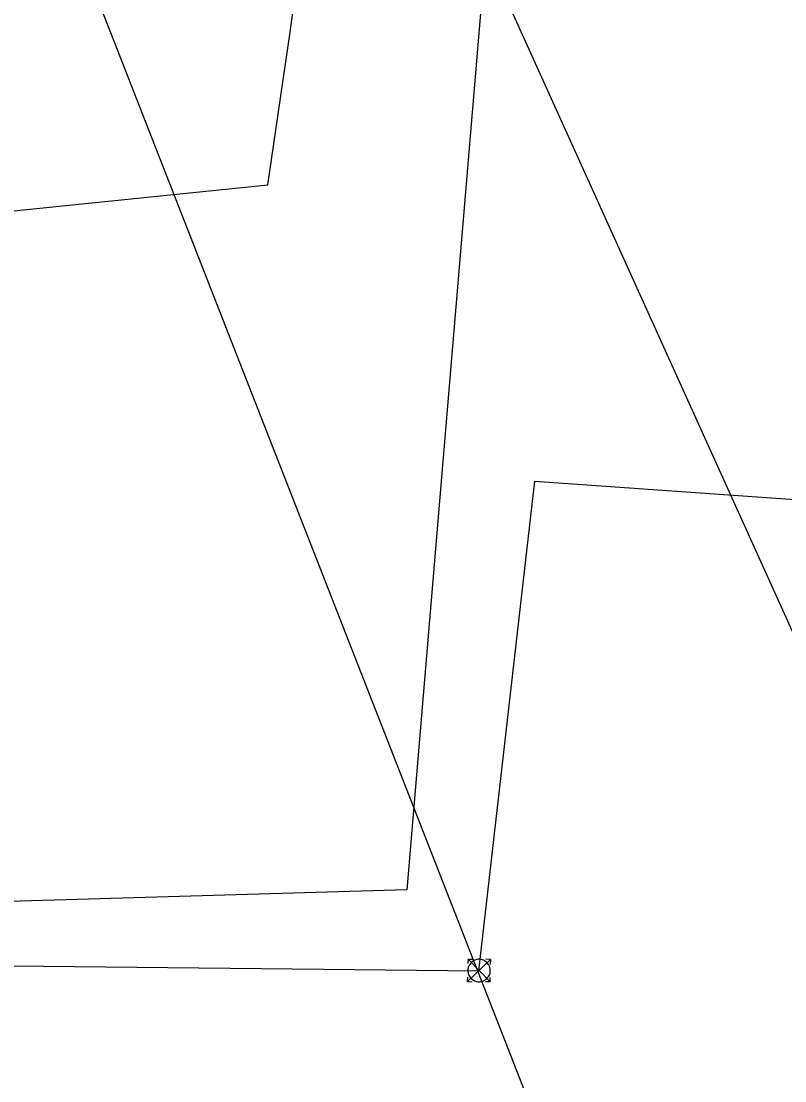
# Model space of a CAD drawing. Extents: x -746464 to -745690, y -1051581 to -1049993.
# Drawn here: x -746318.508 to -746315.107, y -1051024.28 to -1051019.562 of the extents above; entities that cross this region are included whole.
import ezdxf

# ---------------------------------------------------------------- set-up
doc = ezdxf.new("R2010")
doc.units = 0
for name, color, linetype in [('51_PVaK_vodovod_chranicky_objekty', 7, 'Continuous'), ('51_PVaK_vodovod_overena poloha_rad', 7, 'Continuous'), ('51_PVaK_vodovod_zruseno_overena poloha', 7, 'Continuous'), ('55_PREdi_NN_popisy', 7, 'Continuous')]:
    doc.layers.add(name, color=color, linetype=linetype)

msp = doc.modelspace()

# ---------------------------------------------------------------- linework, layer by layer
at = {"layer": '51_PVaK_vodovod_chranicky_objekty'}
for p, q in [((-746316.52, -1051023.838), (-746316.418, -1051023.74)), ((-746316.518, -1051023.738), (-746316.519, -1051023.758)), ((-746316.518, -1051023.738), (-746316.42, -1051023.84)), ((-746316.518, -1051023.738), (-746316.498, -1051023.739)), ((-746316.418, -1051023.74), (-746316.438, -1051023.739)), ((-746316.418, -1051023.74), (-746316.419, -1051023.76)), ((-746316.52, -1051023.838), (-746316.519, -1051023.818)), ((-746316.52, -1051023.838), (-746316.5, -1051023.839)), ((-746316.42, -1051023.84), (-746316.44, -1051023.839)), ((-746316.42, -1051023.84), (-746316.419, -1051023.82))]:
    msp.add_line(p, q, dxfattribs=at)
msp.add_lwpolyline([(-746316.419, -1051023.79), (-746316.419, -1051023.785), (-746316.42, -1051023.78), (-746316.421, -1051023.775), (-746316.423, -1051023.77), (-746316.426, -1051023.764), (-746316.429, -1051023.76), (-746316.432, -1051023.756), (-746316.436, -1051023.752), (-746316.44, -1051023.749), (-746316.444, -1051023.746), (-746316.448, -1051023.743), (-746316.453, -1051023.741), (-746316.458, -1051023.74), (-746316.463, -1051023.739), (-746316.468, -1051023.739), (-746316.473, -1051023.739), (-746316.478, -1051023.74), (-746316.483, -1051023.741), (-746316.488, -1051023.743), (-746316.494, -1051023.746), (-746316.498, -1051023.749), (-746316.502, -1051023.752), (-746316.506, -1051023.756), (-746316.509, -1051023.76), (-746316.512, -1051023.764), (-746316.515, -1051023.769), (-746316.517, -1051023.773), (-746316.518, -1051023.778), (-746316.519, -1051023.783), (-746316.519, -1051023.788), (-746316.519, -1051023.793), (-746316.518, -1051023.798), (-746316.517, -1051023.803), (-746316.515, -1051023.809), (-746316.512, -1051023.814), (-746316.509, -1051023.818), (-746316.506, -1051023.822), (-746316.502, -1051023.826), (-746316.498, -1051023.829), (-746316.494, -1051023.832), (-746316.489, -1051023.835), (-746316.485, -1051023.837), (-746316.48, -1051023.838), (-746316.475, -1051023.839), (-746316.47, -1051023.839), (-746316.465, -1051023.839), (-746316.46, -1051023.838), (-746316.455, -1051023.837), (-746316.449, -1051023.835), (-746316.444, -1051023.832), (-746316.44, -1051023.829), (-746316.436, -1051023.826), (-746316.432, -1051023.822), (-746316.429, -1051023.818), (-746316.426, -1051023.814), (-746316.423, -1051023.81), (-746316.421, -1051023.805), (-746316.42, -1051023.8), (-746316.419, -1051023.795), (-746316.419, -1051023.79)], dxfattribs=at)
at = {"layer": '51_PVaK_vodovod_overena poloha_rad'}
for points in [[(-746298.34, -1050992.36), (-746299.36, -1050992.94), (-746307.39, -1050999.94), (-746315.48, -1051007.82), (-746317.16, -1051009.75), (-746318.83, -1051008.01), (-746320.21, -1051009.39), (-746327.77, -1051017.65), (-746328.66, -1051023.66), (-746316.47, -1051023.79), (-746316.22, -1051021.61), (-746314.389, -1051021.739)], [(-746388.07, -1051038.69), (-746387.45, -1051038.37), (-746387.14, -1051038.19), (-746383.68, -1051036.98), (-746364.73, -1051037.15), (-746364.02, -1051025.04), (-746317.41, -1051020.29), (-746317.31, -1051019.61), (-746316.75, -1051015.31)]]:
    msp.add_lwpolyline(points, dxfattribs=at)
at = {"layer": '51_PVaK_vodovod_zruseno_overena poloha'}
msp.add_lwpolyline([(-746316.404, -1051018.82), (-746316.79, -1051023.43), (-746364.5, -1051024.83), (-746365.72, -1051037.75), (-746388.47, -1051038.77)], dxfattribs=at)
at = {"layer": '55_PREdi_NN_popisy'}
for points in [[(-746315.802, -1051025.51), (-746318.74, -1051018.003), (-746318.417, -1051009.073)], [(-746313.053, -1051026.744), (-746317.009, -1051018), (-746316.622, -1051009.073)]]:
    msp.add_lwpolyline(points, dxfattribs=at)

doc.saveas('drawing.dxf')
